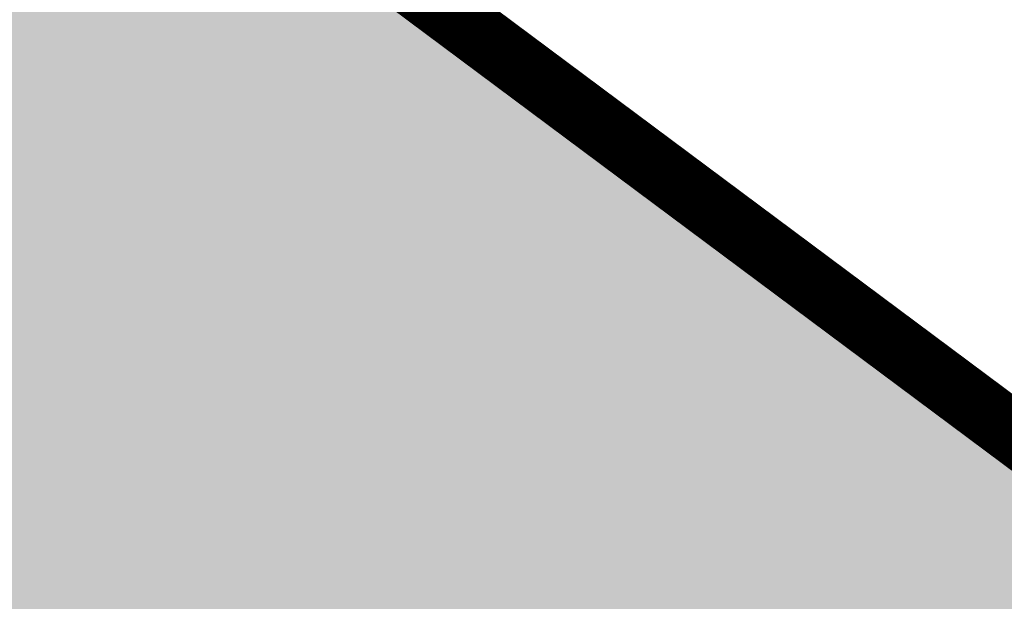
# Model space of a CAD drawing. Header units: metres. Extents: x 163543 to 168130, y 402678 to 405437.
# Tile 216 of 656: x 165470.57 to 165474.54, y 403874.37 to 403876.72. Entities that reach past the tile are written whole.
import ezdxf

# ---------------------------------------------------------------- set-up
doc = ezdxf.new("R2010")
doc.units = ezdxf.units.M
doc.linetypes.add('X-CA190022.004-UO-TXT_Tekst 1op200$0$AL-DETAILS', pattern=[5.2, 2, -1.2, 2])
doc.layers.add('X-CA190022.004-UO-TXT_Tekst 1op200$0$X-XX-AL-VERWIJZING-V', color=253, linetype='Continuous', lineweight=0, transparency=0.4)
doc.layers.add('X-CA190022.004-UO-TXT_Tekst 1op200$0$X-XX-AL-VERWIJZING_DETAIL-G', color=7, linetype='X-CA190022.004-UO-TXT_Tekst 1op200$0$AL-DETAILS', lineweight=0)

msp = doc.modelspace()

# ---------------------------------------------------------------- hatches: boundary and pattern name
at = {"layer": 'X-CA190022.004-UO-TXT_Tekst 1op200$0$X-XX-AL-VERWIJZING-V'}
h = msp.add_hatch(color=256, dxfattribs=at)
h.dxf.hatch_style = 1
h.paths.add_polyline_path([(165471.5061, 403877.3387), (165470.2951, 403878.5867), (165468.4733, 403879.0523), (165464.8735, 403880.2037), (165449.202, 403882.613), (165469.0326, 403843.2517), (165489.1505, 403864.1852)])

# ---------------------------------------------------------------- linework, layer by layer
at = {"layer": 'X-CA190022.004-UO-TXT_Tekst 1op200$0$X-XX-AL-VERWIJZING_DETAIL-G', "const_width": 0.25, "flags": 128}
msp.add_lwpolyline([(165489.1505, 403864.1852), (165471.5061, 403877.3387), (165470.2951, 403878.5867), (165468.4733, 403879.0523), (165464.8735, 403880.2037), (165419.0791, 403887.2442)], dxfattribs=at)

doc.saveas('drawing.dxf')
